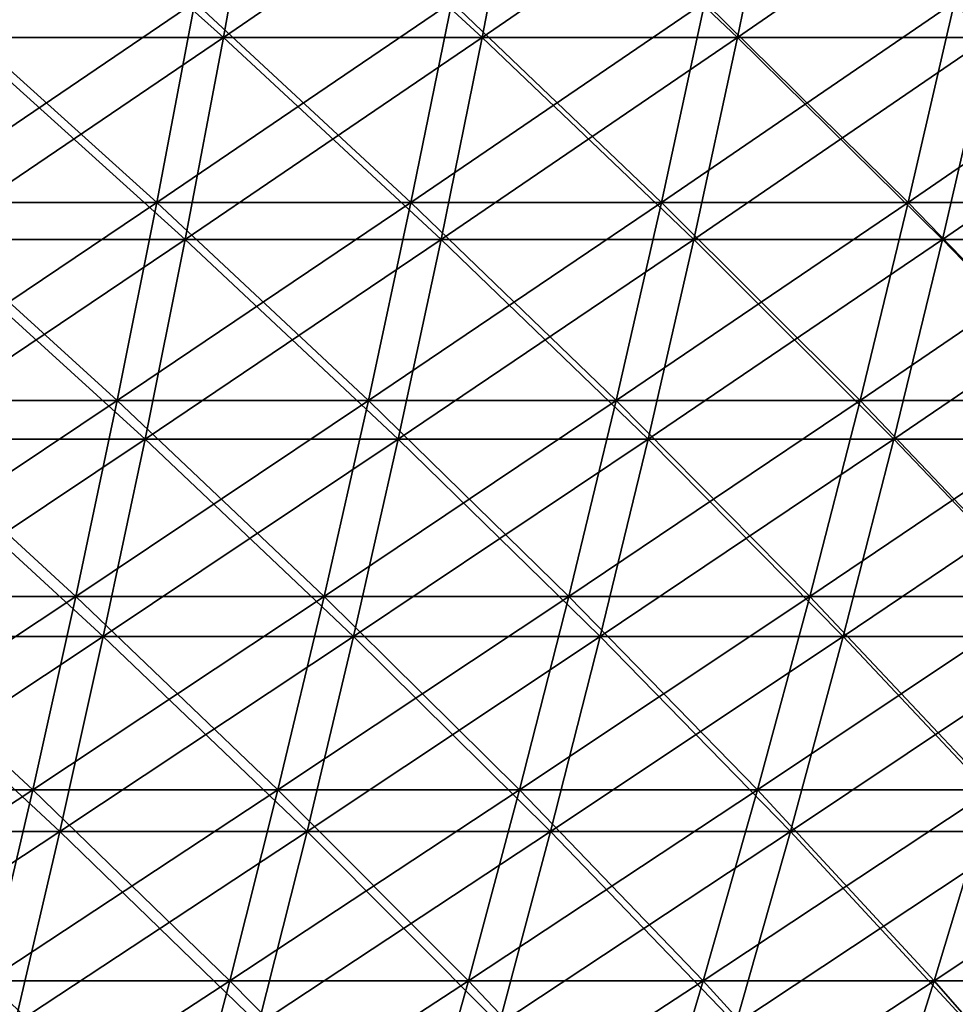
# Model space of a CAD drawing. Header units: millimetres. Extents: x -250 to 250, y -45 to 4150.
# Tile 759 of 805: x 83 to 106, y 4019 to 4044. Entities that reach past the tile are written whole.
import ezdxf

# ---------------------------------------------------------------- set-up
doc = ezdxf.new("R2010")
doc.units = ezdxf.units.MM
doc.header["$LTSCALE"] = 81.481481
for name, color, linetype in [('19', 7, 'CONTINUOUS'), ('20', 7, 'CONTINUOUS'), ('21', 7, 'CONTINUOUS'), ('22', 7, 'CONTINUOUS')]:
    doc.layers.add(name, color=color, linetype=linetype)

msp = doc.modelspace()

# ---------------------------------------------------------------- linework, layer by layer
at = {"layer": '19', "color": 7, "linetype": 'CONTINUOUS'}
for points in [[(88.09, 4043.111, -208.122), (81.64, 4043.111, -210.736), (88.989, 4048.129, -210.245), (88.09, 4043.111, -208.122)], [(88.989, 4048.129, -210.245), (81.64, 4043.111, -210.736), (82.473, 4048.129, -212.886), (88.989, 4048.129, -210.245)], [(94.458, 4043.111, -205.31), (88.09, 4043.111, -208.122), (95.422, 4048.129, -207.405), (94.458, 4043.111, -205.31)], [(95.422, 4048.129, -207.405), (88.09, 4043.111, -208.122), (88.989, 4048.129, -210.245), (95.422, 4048.129, -207.405)], [(100.736, 4043.111, -202.304), (94.458, 4043.111, -205.31), (101.763, 4048.129, -204.368), (100.736, 4043.111, -202.304)], [(101.763, 4048.129, -204.368), (94.458, 4043.111, -205.31), (95.422, 4048.129, -207.405), (101.763, 4048.129, -204.368)], [(106.918, 4043.111, -199.106), (100.736, 4043.111, -202.304), (108.009, 4048.129, -201.138), (106.918, 4043.111, -199.106)], [(108.009, 4048.129, -201.138), (100.736, 4043.111, -202.304), (101.763, 4048.129, -204.368), (108.009, 4048.129, -201.138)], [(87.149, 4038.145, -205.897), (80.767, 4038.145, -208.483), (88.09, 4043.111, -208.122), (87.149, 4038.145, -205.897)], [(88.09, 4043.111, -208.122), (80.767, 4038.145, -208.483), (81.64, 4043.111, -210.736), (88.09, 4043.111, -208.122)], [(93.448, 4038.145, -203.115), (87.149, 4038.145, -205.897), (94.458, 4043.111, -205.31), (93.448, 4038.145, -203.115)], [(94.458, 4043.111, -205.31), (87.149, 4038.145, -205.897), (88.09, 4043.111, -208.122), (94.458, 4043.111, -205.31)], [(99.659, 4038.145, -200.141), (93.448, 4038.145, -203.115), (100.736, 4043.111, -202.304), (99.659, 4038.145, -200.141)], [(100.736, 4043.111, -202.304), (93.448, 4038.145, -203.115), (94.458, 4043.111, -205.31), (100.736, 4043.111, -202.304)], [(105.775, 4038.145, -196.977), (99.659, 4038.145, -200.141), (106.918, 4043.111, -199.106), (105.775, 4038.145, -196.977)], [(106.918, 4043.111, -199.106), (99.659, 4038.145, -200.141), (100.736, 4043.111, -202.304), (106.918, 4043.111, -199.106)], [(111.79, 4038.145, -193.627), (105.775, 4038.145, -196.977), (112.999, 4043.111, -195.719), (111.79, 4038.145, -193.627)], [(112.999, 4043.111, -195.719), (105.775, 4038.145, -196.977), (106.918, 4043.111, -199.106), (112.999, 4043.111, -195.719)], [(86.164, 4033.233, -203.571), (79.854, 4033.233, -206.128), (87.149, 4038.145, -205.897), (86.164, 4033.233, -203.571)], [(87.149, 4038.145, -205.897), (79.854, 4033.233, -206.128), (80.767, 4038.145, -208.483), (87.149, 4038.145, -205.897)], [(92.392, 4033.233, -200.821), (86.164, 4033.233, -203.571), (93.448, 4038.145, -203.115), (92.392, 4033.233, -200.821)], [(93.448, 4038.145, -203.115), (86.164, 4033.233, -203.571), (87.149, 4038.145, -205.897), (93.448, 4038.145, -203.115)], [(98.533, 4033.233, -197.881), (92.392, 4033.233, -200.821), (99.659, 4038.145, -200.141), (98.533, 4033.233, -197.881)], [(99.659, 4038.145, -200.141), (92.392, 4033.233, -200.821), (93.448, 4038.145, -203.115), (99.659, 4038.145, -200.141)], [(104.58, 4033.233, -194.753), (98.533, 4033.233, -197.881), (105.775, 4038.145, -196.977), (104.58, 4033.233, -194.753)], [(105.775, 4038.145, -196.977), (98.533, 4033.233, -197.881), (99.659, 4038.145, -200.141), (105.775, 4038.145, -196.977)], [(110.528, 4033.233, -191.44), (104.58, 4033.233, -194.753), (111.79, 4038.145, -193.627), (110.528, 4033.233, -191.44)], [(111.79, 4038.145, -193.627), (104.58, 4033.233, -194.753), (105.775, 4038.145, -196.977), (111.79, 4038.145, -193.627)], [(85.138, 4028.379, -201.146), (78.903, 4028.379, -203.673), (86.164, 4033.233, -203.571), (85.138, 4028.379, -201.146)], [(86.164, 4033.233, -203.571), (78.903, 4028.379, -203.673), (79.854, 4033.233, -206.128), (86.164, 4033.233, -203.571)], [(91.292, 4028.379, -198.429), (85.138, 4028.379, -201.146), (92.392, 4033.233, -200.821), (91.292, 4028.379, -198.429)], [(92.392, 4033.233, -200.821), (85.138, 4028.379, -201.146), (86.164, 4033.233, -203.571), (92.392, 4033.233, -200.821)], [(97.359, 4028.379, -195.524), (91.292, 4028.379, -198.429), (98.533, 4033.233, -197.881), (97.359, 4028.379, -195.524)], [(98.533, 4033.233, -197.881), (91.292, 4028.379, -198.429), (92.392, 4033.233, -200.821), (98.533, 4033.233, -197.881)], [(103.334, 4028.379, -192.433), (97.359, 4028.379, -195.524), (104.58, 4033.233, -194.753), (103.334, 4028.379, -192.433)], [(104.58, 4033.233, -194.753), (97.359, 4028.379, -195.524), (98.533, 4033.233, -197.881), (104.58, 4033.233, -194.753)], [(109.211, 4028.379, -189.159), (103.334, 4028.379, -192.433), (110.528, 4033.233, -191.44), (109.211, 4028.379, -189.159)], [(110.528, 4033.233, -191.44), (103.334, 4028.379, -192.433), (104.58, 4033.233, -194.753), (110.528, 4033.233, -191.44)], [(84.07, 4023.584, -198.623), (77.914, 4023.584, -201.118), (85.138, 4028.379, -201.146), (84.07, 4023.584, -198.623)], [(85.138, 4028.379, -201.146), (77.914, 4023.584, -201.118), (78.903, 4028.379, -203.673), (85.138, 4028.379, -201.146)], [(90.147, 4023.584, -195.94), (84.07, 4023.584, -198.623), (91.292, 4028.379, -198.429), (90.147, 4023.584, -195.94)], [(91.292, 4028.379, -198.429), (84.07, 4023.584, -198.623), (85.138, 4028.379, -201.146), (91.292, 4028.379, -198.429)], [(96.138, 4023.584, -193.071), (90.147, 4023.584, -195.94), (97.359, 4028.379, -195.524), (96.138, 4023.584, -193.071)], [(97.359, 4028.379, -195.524), (90.147, 4023.584, -195.94), (91.292, 4028.379, -198.429), (97.359, 4028.379, -195.524)], [(102.038, 4023.584, -190.019), (96.138, 4023.584, -193.071), (103.334, 4028.379, -192.433), (102.038, 4023.584, -190.019)], [(103.334, 4028.379, -192.433), (96.138, 4023.584, -193.071), (97.359, 4028.379, -195.524), (103.334, 4028.379, -192.433)], [(107.841, 4023.584, -186.787), (102.038, 4023.584, -190.019), (109.211, 4028.379, -189.159), (107.841, 4023.584, -186.787)], [(109.211, 4028.379, -189.159), (102.038, 4023.584, -190.019), (103.334, 4028.379, -192.433), (109.211, 4028.379, -189.159)], [(82.961, 4018.851, -196.003), (76.886, 4018.851, -198.465), (84.07, 4023.584, -198.623), (82.961, 4018.851, -196.003)], [(84.07, 4023.584, -198.623), (76.886, 4018.851, -198.465), (77.914, 4023.584, -201.118), (84.07, 4023.584, -198.623)], [(88.958, 4018.851, -193.356), (82.961, 4018.851, -196.003), (90.147, 4023.584, -195.94), (88.958, 4018.851, -193.356)], [(90.147, 4023.584, -195.94), (82.961, 4018.851, -196.003), (84.07, 4023.584, -198.623), (90.147, 4023.584, -195.94)], [(94.87, 4018.851, -190.524), (88.958, 4018.851, -193.356), (96.138, 4023.584, -193.071), (94.87, 4018.851, -190.524)], [(96.138, 4023.584, -193.071), (88.958, 4018.851, -193.356), (90.147, 4023.584, -195.94), (96.138, 4023.584, -193.071)], [(100.692, 4018.851, -187.513), (94.87, 4018.851, -190.524), (102.038, 4023.584, -190.019), (100.692, 4018.851, -187.513)], [(102.038, 4023.584, -190.019), (94.87, 4018.851, -190.524), (96.138, 4023.584, -193.071), (102.038, 4023.584, -190.019)], [(106.419, 4018.851, -184.323), (100.692, 4018.851, -187.513), (107.841, 4023.584, -186.787), (106.419, 4018.851, -184.323)], [(107.841, 4023.584, -186.787), (100.692, 4018.851, -187.513), (102.038, 4023.584, -190.019), (107.841, 4023.584, -186.787)]]:
    msp.add_3dface(points, dxfattribs=at)
at = {"layer": '20', "color": 7, "linetype": 'CONTINUOUS'}
for points in [[(81.64, 4043.111, 210.736), (88.09, 4043.111, 208.122), (82.473, 4048.129, 212.886), (81.64, 4043.111, 210.736)], [(82.473, 4048.129, 212.886), (88.09, 4043.111, 208.122), (88.989, 4048.129, 210.245), (82.473, 4048.129, 212.886)], [(88.09, 4043.111, 208.122), (94.458, 4043.111, 205.31), (88.989, 4048.129, 210.245), (88.09, 4043.111, 208.122)], [(88.989, 4048.129, 210.245), (94.458, 4043.111, 205.31), (95.422, 4048.129, 207.405), (88.989, 4048.129, 210.245)], [(94.458, 4043.111, 205.31), (100.736, 4043.111, 202.304), (95.422, 4048.129, 207.405), (94.458, 4043.111, 205.31)], [(95.422, 4048.129, 207.405), (100.736, 4043.111, 202.304), (101.763, 4048.129, 204.368), (95.422, 4048.129, 207.405)], [(100.736, 4043.111, 202.304), (106.918, 4043.111, 199.106), (101.763, 4048.129, 204.368), (100.736, 4043.111, 202.304)], [(101.763, 4048.129, 204.368), (106.918, 4043.111, 199.106), (108.009, 4048.129, 201.138), (101.763, 4048.129, 204.368)], [(80.767, 4038.145, 208.483), (87.149, 4038.145, 205.897), (81.64, 4043.111, 210.736), (80.767, 4038.145, 208.483)], [(81.64, 4043.111, 210.736), (87.149, 4038.145, 205.897), (88.09, 4043.111, 208.122), (81.64, 4043.111, 210.736)], [(87.149, 4038.145, 205.897), (93.448, 4038.145, 203.115), (88.09, 4043.111, 208.122), (87.149, 4038.145, 205.897)], [(88.09, 4043.111, 208.122), (93.448, 4038.145, 203.115), (94.458, 4043.111, 205.31), (88.09, 4043.111, 208.122)], [(93.448, 4038.145, 203.115), (99.659, 4038.145, 200.141), (94.458, 4043.111, 205.31), (93.448, 4038.145, 203.115)], [(94.458, 4043.111, 205.31), (99.659, 4038.145, 200.141), (100.736, 4043.111, 202.304), (94.458, 4043.111, 205.31)], [(99.659, 4038.145, 200.141), (105.775, 4038.145, 196.977), (100.736, 4043.111, 202.304), (99.659, 4038.145, 200.141)], [(100.736, 4043.111, 202.304), (105.775, 4038.145, 196.977), (106.918, 4043.111, 199.106), (100.736, 4043.111, 202.304)], [(105.775, 4038.145, 196.977), (111.79, 4038.145, 193.627), (106.918, 4043.111, 199.106), (105.775, 4038.145, 196.977)], [(79.854, 4033.233, 206.128), (86.164, 4033.233, 203.571), (80.767, 4038.145, 208.483), (79.854, 4033.233, 206.128)], [(80.767, 4038.145, 208.483), (86.164, 4033.233, 203.571), (87.149, 4038.145, 205.897), (80.767, 4038.145, 208.483)], [(86.164, 4033.233, 203.571), (92.392, 4033.233, 200.821), (87.149, 4038.145, 205.897), (86.164, 4033.233, 203.571)], [(87.149, 4038.145, 205.897), (92.392, 4033.233, 200.821), (93.448, 4038.145, 203.115), (87.149, 4038.145, 205.897)], [(92.392, 4033.233, 200.821), (98.533, 4033.233, 197.881), (93.448, 4038.145, 203.115), (92.392, 4033.233, 200.821)], [(93.448, 4038.145, 203.115), (98.533, 4033.233, 197.881), (99.659, 4038.145, 200.141), (93.448, 4038.145, 203.115)], [(98.533, 4033.233, 197.881), (104.58, 4033.233, 194.753), (99.659, 4038.145, 200.141), (98.533, 4033.233, 197.881)], [(99.659, 4038.145, 200.141), (104.58, 4033.233, 194.753), (105.775, 4038.145, 196.977), (99.659, 4038.145, 200.141)], [(104.58, 4033.233, 194.753), (110.528, 4033.233, 191.44), (105.775, 4038.145, 196.977), (104.58, 4033.233, 194.753)], [(105.775, 4038.145, 196.977), (110.528, 4033.233, 191.44), (111.79, 4038.145, 193.627), (105.775, 4038.145, 196.977)], [(78.903, 4028.379, 203.673), (85.138, 4028.379, 201.146), (79.854, 4033.233, 206.128), (78.903, 4028.379, 203.673)], [(79.854, 4033.233, 206.128), (85.138, 4028.379, 201.146), (86.164, 4033.233, 203.571), (79.854, 4033.233, 206.128)], [(85.138, 4028.379, 201.146), (91.292, 4028.379, 198.429), (86.164, 4033.233, 203.571), (85.138, 4028.379, 201.146)], [(86.164, 4033.233, 203.571), (91.292, 4028.379, 198.429), (92.392, 4033.233, 200.821), (86.164, 4033.233, 203.571)], [(91.292, 4028.379, 198.429), (97.359, 4028.379, 195.524), (92.392, 4033.233, 200.821), (91.292, 4028.379, 198.429)], [(92.392, 4033.233, 200.821), (97.359, 4028.379, 195.524), (98.533, 4033.233, 197.881), (92.392, 4033.233, 200.821)], [(97.359, 4028.379, 195.524), (103.334, 4028.379, 192.433), (98.533, 4033.233, 197.881), (97.359, 4028.379, 195.524)], [(98.533, 4033.233, 197.881), (103.334, 4028.379, 192.433), (104.58, 4033.233, 194.753), (98.533, 4033.233, 197.881)], [(103.334, 4028.379, 192.433), (109.211, 4028.379, 189.159), (104.58, 4033.233, 194.753), (103.334, 4028.379, 192.433)], [(104.58, 4033.233, 194.753), (109.211, 4028.379, 189.159), (110.528, 4033.233, 191.44), (104.58, 4033.233, 194.753)], [(77.914, 4023.584, 201.118), (84.07, 4023.584, 198.623), (78.903, 4028.379, 203.673), (77.914, 4023.584, 201.118)], [(78.903, 4028.379, 203.673), (84.07, 4023.584, 198.623), (85.138, 4028.379, 201.146), (78.903, 4028.379, 203.673)], [(84.07, 4023.584, 198.623), (90.147, 4023.584, 195.94), (85.138, 4028.379, 201.146), (84.07, 4023.584, 198.623)], [(85.138, 4028.379, 201.146), (90.147, 4023.584, 195.94), (91.292, 4028.379, 198.429), (85.138, 4028.379, 201.146)], [(90.147, 4023.584, 195.94), (96.138, 4023.584, 193.071), (91.292, 4028.379, 198.429), (90.147, 4023.584, 195.94)], [(91.292, 4028.379, 198.429), (96.138, 4023.584, 193.071), (97.359, 4028.379, 195.524), (91.292, 4028.379, 198.429)], [(96.138, 4023.584, 193.071), (102.038, 4023.584, 190.019), (97.359, 4028.379, 195.524), (96.138, 4023.584, 193.071)], [(97.359, 4028.379, 195.524), (102.038, 4023.584, 190.019), (103.334, 4028.379, 192.433), (97.359, 4028.379, 195.524)], [(102.038, 4023.584, 190.019), (107.841, 4023.584, 186.787), (103.334, 4028.379, 192.433), (102.038, 4023.584, 190.019)], [(103.334, 4028.379, 192.433), (107.841, 4023.584, 186.787), (109.211, 4028.379, 189.159), (103.334, 4028.379, 192.433)], [(77.914, 4023.584, 201.118), (82.961, 4018.851, 196.003), (84.07, 4023.584, 198.623), (77.914, 4023.584, 201.118)], [(82.961, 4018.851, 196.003), (88.958, 4018.851, 193.356), (84.07, 4023.584, 198.623), (82.961, 4018.851, 196.003)], [(84.07, 4023.584, 198.623), (88.958, 4018.851, 193.356), (90.147, 4023.584, 195.94), (84.07, 4023.584, 198.623)], [(88.958, 4018.851, 193.356), (94.87, 4018.851, 190.524), (90.147, 4023.584, 195.94), (88.958, 4018.851, 193.356)], [(90.147, 4023.584, 195.94), (94.87, 4018.851, 190.524), (96.138, 4023.584, 193.071), (90.147, 4023.584, 195.94)], [(94.87, 4018.851, 190.524), (100.692, 4018.851, 187.513), (96.138, 4023.584, 193.071), (94.87, 4018.851, 190.524)], [(96.138, 4023.584, 193.071), (100.692, 4018.851, 187.513), (102.038, 4023.584, 190.019), (96.138, 4023.584, 193.071)], [(100.692, 4018.851, 187.513), (106.419, 4018.851, 184.323), (102.038, 4023.584, 190.019), (100.692, 4018.851, 187.513)], [(102.038, 4023.584, 190.019), (106.419, 4018.851, 184.323), (107.841, 4023.584, 186.787), (102.038, 4023.584, 190.019)]]:
    msp.add_3dface(points, dxfattribs=at)
at = {"layer": '21', "color": 7, "linetype": 'CONTINUOUS'}
for points in [[(86.454, 4039.054, 204.256), (80.123, 4039.054, 206.822), (87.388, 4043.979, 206.463), (86.454, 4039.054, 204.256)], [(87.388, 4043.979, 206.463), (80.123, 4039.054, 206.822), (80.989, 4043.979, 209.056), (87.388, 4043.979, 206.463)], [(92.703, 4039.054, 201.497), (86.454, 4039.054, 204.256), (93.705, 4043.979, 203.674), (92.703, 4039.054, 201.497)], [(93.705, 4043.979, 203.674), (86.454, 4039.054, 204.256), (87.388, 4043.979, 206.463), (93.705, 4043.979, 203.674)], [(98.864, 4039.054, 198.547), (92.703, 4039.054, 201.497), (99.933, 4043.979, 200.692), (98.864, 4039.054, 198.547)], [(99.933, 4043.979, 200.692), (92.703, 4039.054, 201.497), (93.705, 4043.979, 203.674), (99.933, 4043.979, 200.692)], [(104.932, 4039.054, 195.408), (98.864, 4039.054, 198.547), (106.065, 4043.979, 197.519), (104.932, 4039.054, 195.408)], [(106.065, 4043.979, 197.519), (98.864, 4039.054, 198.547), (99.933, 4043.979, 200.692), (106.065, 4043.979, 197.519)], [(110.9, 4039.054, 192.084), (104.932, 4039.054, 195.408), (112.098, 4043.979, 194.159), (110.9, 4039.054, 192.084)], [(112.098, 4043.979, 194.159), (104.932, 4039.054, 195.408), (106.065, 4043.979, 197.519), (112.098, 4043.979, 194.159)], [(85.478, 4034.182, 201.95), (79.218, 4034.182, 204.486), (86.454, 4039.054, 204.256), (85.478, 4034.182, 201.95)], [(86.454, 4039.054, 204.256), (79.218, 4034.182, 204.486), (80.123, 4039.054, 206.822), (86.454, 4039.054, 204.256)], [(91.657, 4034.182, 199.222), (85.478, 4034.182, 201.95), (92.703, 4039.054, 201.497), (91.657, 4034.182, 199.222)], [(92.703, 4039.054, 201.497), (85.478, 4034.182, 201.95), (86.454, 4039.054, 204.256), (92.703, 4039.054, 201.497)], [(97.748, 4034.182, 196.305), (91.657, 4034.182, 199.222), (98.864, 4039.054, 198.547), (97.748, 4034.182, 196.305)], [(98.864, 4039.054, 198.547), (91.657, 4034.182, 199.222), (92.703, 4039.054, 201.497), (98.864, 4039.054, 198.547)], [(103.747, 4034.182, 193.201), (97.748, 4034.182, 196.305), (104.932, 4039.054, 195.408), (103.747, 4034.182, 193.201)], [(104.932, 4039.054, 195.408), (97.748, 4034.182, 196.305), (98.864, 4039.054, 198.547), (104.932, 4039.054, 195.408)], [(109.647, 4034.182, 189.915), (103.747, 4034.182, 193.201), (110.9, 4039.054, 192.084), (109.647, 4034.182, 189.915)], [(110.9, 4039.054, 192.084), (103.747, 4034.182, 193.201), (104.932, 4039.054, 195.408), (110.9, 4039.054, 192.084)], [(84.46, 4029.367, 199.545), (78.275, 4029.367, 202.051), (85.478, 4034.182, 201.95), (84.46, 4029.367, 199.545)], [(85.478, 4034.182, 201.95), (78.275, 4029.367, 202.051), (79.218, 4034.182, 204.486), (85.478, 4034.182, 201.95)], [(90.565, 4029.367, 196.849), (84.46, 4029.367, 199.545), (91.657, 4034.182, 199.222), (90.565, 4029.367, 196.849)], [(91.657, 4034.182, 199.222), (84.46, 4029.367, 199.545), (85.478, 4034.182, 201.95), (91.657, 4034.182, 199.222)], [(96.584, 4029.367, 193.967), (90.565, 4029.367, 196.849), (97.748, 4034.182, 196.305), (96.584, 4029.367, 193.967)], [(97.748, 4034.182, 196.305), (90.565, 4029.367, 196.849), (91.657, 4034.182, 199.222), (97.748, 4034.182, 196.305)], [(102.512, 4029.367, 190.901), (96.584, 4029.367, 193.967), (103.747, 4034.182, 193.201), (102.512, 4029.367, 190.901)], [(103.747, 4034.182, 193.201), (96.584, 4029.367, 193.967), (97.748, 4034.182, 196.305), (103.747, 4034.182, 193.201)], [(108.342, 4029.367, 187.653), (102.512, 4029.367, 190.901), (109.647, 4034.182, 189.915), (108.342, 4029.367, 187.653)], [(109.647, 4034.182, 189.915), (102.512, 4029.367, 190.901), (103.747, 4034.182, 193.201), (109.647, 4034.182, 189.915)], [(83.401, 4024.611, 197.043), (77.294, 4024.611, 199.518), (84.46, 4029.367, 199.545), (83.401, 4024.611, 197.043)], [(84.46, 4029.367, 199.545), (77.294, 4024.611, 199.518), (78.275, 4029.367, 202.051), (84.46, 4029.367, 199.545)], [(89.429, 4024.611, 194.381), (83.401, 4024.611, 197.043), (90.565, 4029.367, 196.849), (89.429, 4024.611, 194.381)], [(90.565, 4029.367, 196.849), (83.401, 4024.611, 197.043), (84.46, 4029.367, 199.545), (90.565, 4029.367, 196.849)], [(95.373, 4024.611, 191.535), (89.429, 4024.611, 194.381), (96.584, 4029.367, 193.967), (95.373, 4024.611, 191.535)], [(96.584, 4029.367, 193.967), (89.429, 4024.611, 194.381), (90.565, 4029.367, 196.849), (96.584, 4029.367, 193.967)], [(101.226, 4024.611, 188.507), (95.373, 4024.611, 191.535), (102.512, 4029.367, 190.901), (101.226, 4024.611, 188.507)], [(102.512, 4029.367, 190.901), (95.373, 4024.611, 191.535), (96.584, 4029.367, 193.967), (102.512, 4029.367, 190.901)], [(106.983, 4024.611, 185.3), (101.226, 4024.611, 188.507), (108.342, 4029.367, 187.653), (106.983, 4024.611, 185.3)], [(108.342, 4029.367, 187.653), (101.226, 4024.611, 188.507), (102.512, 4029.367, 190.901), (108.342, 4029.367, 187.653)], [(82.301, 4019.916, 194.444), (76.274, 4019.916, 196.887), (83.401, 4024.611, 197.043), (82.301, 4019.916, 194.444)], [(83.401, 4024.611, 197.043), (76.274, 4019.916, 196.887), (77.294, 4024.611, 199.518), (83.401, 4024.611, 197.043)], [(88.25, 4019.916, 191.818), (82.301, 4019.916, 194.444), (89.429, 4024.611, 194.381), (88.25, 4019.916, 191.818)], [(89.429, 4024.611, 194.381), (82.301, 4019.916, 194.444), (83.401, 4024.611, 197.043), (89.429, 4024.611, 194.381)], [(94.115, 4019.916, 189.009), (88.25, 4019.916, 191.818), (95.373, 4024.611, 191.535), (94.115, 4019.916, 189.009)], [(95.373, 4024.611, 191.535), (88.25, 4019.916, 191.818), (89.429, 4024.611, 194.381), (95.373, 4024.611, 191.535)], [(99.891, 4019.916, 186.021), (94.115, 4019.916, 189.009), (101.226, 4024.611, 188.507), (99.891, 4019.916, 186.021)], [(101.226, 4024.611, 188.507), (94.115, 4019.916, 189.009), (95.373, 4024.611, 191.535), (101.226, 4024.611, 188.507)], [(105.572, 4019.916, 182.857), (99.891, 4019.916, 186.021), (106.983, 4024.611, 185.3), (105.572, 4019.916, 182.857)], [(106.983, 4024.611, 185.3), (99.891, 4019.916, 186.021), (101.226, 4024.611, 188.507), (106.983, 4024.611, 185.3)], [(111.153, 4019.916, 179.519), (105.572, 4019.916, 182.857), (112.639, 4024.611, 181.918), (111.153, 4019.916, 179.519)], [(112.639, 4024.611, 181.918), (105.572, 4019.916, 182.857), (106.983, 4024.611, 185.3), (112.639, 4024.611, 181.918)], [(87.028, 4015.284, 189.161), (81.161, 4015.284, 191.751), (88.25, 4019.916, 191.818), (87.028, 4015.284, 189.161)], [(88.25, 4019.916, 191.818), (81.161, 4015.284, 191.751), (82.301, 4019.916, 194.444), (88.25, 4019.916, 191.818)], [(92.812, 4015.284, 186.391), (87.028, 4015.284, 189.161), (94.115, 4019.916, 189.009), (92.812, 4015.284, 186.391)], [(94.115, 4019.916, 189.009), (87.028, 4015.284, 189.161), (88.25, 4019.916, 191.818), (94.115, 4019.916, 189.009)], [(98.508, 4015.284, 183.445), (92.812, 4015.284, 186.391), (99.891, 4019.916, 186.021), (98.508, 4015.284, 183.445)], [(99.891, 4019.916, 186.021), (92.812, 4015.284, 186.391), (94.115, 4019.916, 189.009), (99.891, 4019.916, 186.021)], [(104.11, 4015.284, 180.324), (98.508, 4015.284, 183.445), (105.572, 4019.916, 182.857), (104.11, 4015.284, 180.324)], [(105.572, 4019.916, 182.857), (98.508, 4015.284, 183.445), (99.891, 4019.916, 186.021), (105.572, 4019.916, 182.857)], [(109.614, 4015.284, 177.032), (104.11, 4015.284, 180.324), (111.153, 4019.916, 179.519), (109.614, 4015.284, 177.032)], [(111.153, 4019.916, 179.519), (104.11, 4015.284, 180.324), (105.572, 4019.916, 182.857), (111.153, 4019.916, 179.519)]]:
    msp.add_3dface(points, dxfattribs=at)
at = {"layer": '22', "color": 7, "linetype": 'CONTINUOUS'}
for points in [[(80.123, 4039.054, -206.822), (86.454, 4039.054, -204.256), (80.989, 4043.979, -209.056), (80.123, 4039.054, -206.822)], [(80.989, 4043.979, -209.056), (86.454, 4039.054, -204.256), (87.388, 4043.979, -206.463), (80.989, 4043.979, -209.056)], [(86.454, 4039.054, -204.256), (92.703, 4039.054, -201.497), (87.388, 4043.979, -206.463), (86.454, 4039.054, -204.256)], [(87.388, 4043.979, -206.463), (92.703, 4039.054, -201.497), (93.705, 4043.979, -203.674), (87.388, 4043.979, -206.463)], [(92.703, 4039.054, -201.497), (98.864, 4039.054, -198.547), (93.705, 4043.979, -203.674), (92.703, 4039.054, -201.497)], [(93.705, 4043.979, -203.674), (98.864, 4039.054, -198.547), (99.933, 4043.979, -200.692), (93.705, 4043.979, -203.674)], [(98.864, 4039.054, -198.547), (104.932, 4039.054, -195.408), (99.933, 4043.979, -200.692), (98.864, 4039.054, -198.547)], [(99.933, 4043.979, -200.692), (104.932, 4039.054, -195.408), (106.065, 4043.979, -197.519), (99.933, 4043.979, -200.692)], [(104.932, 4039.054, -195.408), (110.9, 4039.054, -192.084), (106.065, 4043.979, -197.519), (104.932, 4039.054, -195.408)], [(106.065, 4043.979, -197.519), (110.9, 4039.054, -192.084), (112.098, 4043.979, -194.159), (106.065, 4043.979, -197.519)], [(79.218, 4034.182, -204.486), (85.478, 4034.182, -201.95), (80.123, 4039.054, -206.822), (79.218, 4034.182, -204.486)], [(80.123, 4039.054, -206.822), (85.478, 4034.182, -201.95), (86.454, 4039.054, -204.256), (80.123, 4039.054, -206.822)], [(85.478, 4034.182, -201.95), (91.657, 4034.182, -199.222), (86.454, 4039.054, -204.256), (85.478, 4034.182, -201.95)], [(86.454, 4039.054, -204.256), (91.657, 4034.182, -199.222), (92.703, 4039.054, -201.497), (86.454, 4039.054, -204.256)], [(91.657, 4034.182, -199.222), (97.748, 4034.182, -196.305), (92.703, 4039.054, -201.497), (91.657, 4034.182, -199.222)], [(92.703, 4039.054, -201.497), (97.748, 4034.182, -196.305), (98.864, 4039.054, -198.547), (92.703, 4039.054, -201.497)], [(97.748, 4034.182, -196.305), (103.747, 4034.182, -193.201), (98.864, 4039.054, -198.547), (97.748, 4034.182, -196.305)], [(98.864, 4039.054, -198.547), (103.747, 4034.182, -193.201), (104.932, 4039.054, -195.408), (98.864, 4039.054, -198.547)], [(103.747, 4034.182, -193.201), (109.647, 4034.182, -189.915), (104.932, 4039.054, -195.408), (103.747, 4034.182, -193.201)], [(104.932, 4039.054, -195.408), (109.647, 4034.182, -189.915), (110.9, 4039.054, -192.084), (104.932, 4039.054, -195.408)], [(78.275, 4029.367, -202.051), (84.46, 4029.367, -199.545), (79.218, 4034.182, -204.486), (78.275, 4029.367, -202.051)], [(79.218, 4034.182, -204.486), (84.46, 4029.367, -199.545), (85.478, 4034.182, -201.95), (79.218, 4034.182, -204.486)], [(84.46, 4029.367, -199.545), (90.565, 4029.367, -196.849), (85.478, 4034.182, -201.95), (84.46, 4029.367, -199.545)], [(85.478, 4034.182, -201.95), (90.565, 4029.367, -196.849), (91.657, 4034.182, -199.222), (85.478, 4034.182, -201.95)], [(90.565, 4029.367, -196.849), (96.584, 4029.367, -193.967), (91.657, 4034.182, -199.222), (90.565, 4029.367, -196.849)], [(91.657, 4034.182, -199.222), (96.584, 4029.367, -193.967), (97.748, 4034.182, -196.305), (91.657, 4034.182, -199.222)], [(96.584, 4029.367, -193.967), (102.512, 4029.367, -190.901), (97.748, 4034.182, -196.305), (96.584, 4029.367, -193.967)], [(97.748, 4034.182, -196.305), (102.512, 4029.367, -190.901), (103.747, 4034.182, -193.201), (97.748, 4034.182, -196.305)], [(102.512, 4029.367, -190.901), (108.342, 4029.367, -187.653), (103.747, 4034.182, -193.201), (102.512, 4029.367, -190.901)], [(103.747, 4034.182, -193.201), (108.342, 4029.367, -187.653), (109.647, 4034.182, -189.915), (103.747, 4034.182, -193.201)], [(77.294, 4024.611, -199.518), (83.401, 4024.611, -197.043), (78.275, 4029.367, -202.051), (77.294, 4024.611, -199.518)], [(78.275, 4029.367, -202.051), (83.401, 4024.611, -197.043), (84.46, 4029.367, -199.545), (78.275, 4029.367, -202.051)], [(83.401, 4024.611, -197.043), (89.429, 4024.611, -194.381), (84.46, 4029.367, -199.545), (83.401, 4024.611, -197.043)], [(84.46, 4029.367, -199.545), (89.429, 4024.611, -194.381), (90.565, 4029.367, -196.849), (84.46, 4029.367, -199.545)], [(89.429, 4024.611, -194.381), (95.373, 4024.611, -191.535), (90.565, 4029.367, -196.849), (89.429, 4024.611, -194.381)], [(90.565, 4029.367, -196.849), (95.373, 4024.611, -191.535), (96.584, 4029.367, -193.967), (90.565, 4029.367, -196.849)], [(95.373, 4024.611, -191.535), (101.226, 4024.611, -188.507), (96.584, 4029.367, -193.967), (95.373, 4024.611, -191.535)], [(96.584, 4029.367, -193.967), (101.226, 4024.611, -188.507), (102.512, 4029.367, -190.901), (96.584, 4029.367, -193.967)], [(101.226, 4024.611, -188.507), (106.983, 4024.611, -185.3), (102.512, 4029.367, -190.901), (101.226, 4024.611, -188.507)], [(102.512, 4029.367, -190.901), (106.983, 4024.611, -185.3), (108.342, 4029.367, -187.653), (102.512, 4029.367, -190.901)], [(77.294, 4024.611, -199.518), (82.301, 4019.916, -194.444), (83.401, 4024.611, -197.043), (77.294, 4024.611, -199.518)], [(82.301, 4019.916, -194.444), (88.25, 4019.916, -191.818), (83.401, 4024.611, -197.043), (82.301, 4019.916, -194.444)], [(83.401, 4024.611, -197.043), (88.25, 4019.916, -191.818), (89.429, 4024.611, -194.381), (83.401, 4024.611, -197.043)], [(88.25, 4019.916, -191.818), (94.115, 4019.916, -189.009), (89.429, 4024.611, -194.381), (88.25, 4019.916, -191.818)], [(89.429, 4024.611, -194.381), (94.115, 4019.916, -189.009), (95.373, 4024.611, -191.535), (89.429, 4024.611, -194.381)], [(94.115, 4019.916, -189.009), (99.891, 4019.916, -186.021), (95.373, 4024.611, -191.535), (94.115, 4019.916, -189.009)], [(95.373, 4024.611, -191.535), (99.891, 4019.916, -186.021), (101.226, 4024.611, -188.507), (95.373, 4024.611, -191.535)], [(99.891, 4019.916, -186.021), (105.572, 4019.916, -182.857), (101.226, 4024.611, -188.507), (99.891, 4019.916, -186.021)], [(101.226, 4024.611, -188.507), (105.572, 4019.916, -182.857), (106.983, 4024.611, -185.3), (101.226, 4024.611, -188.507)], [(105.572, 4019.916, -182.857), (111.153, 4019.916, -179.519), (106.983, 4024.611, -185.3), (105.572, 4019.916, -182.857)], [(81.161, 4015.284, -191.751), (87.028, 4015.284, -189.161), (82.301, 4019.916, -194.444), (81.161, 4015.284, -191.751)], [(82.301, 4019.916, -194.444), (87.028, 4015.284, -189.161), (88.25, 4019.916, -191.818), (82.301, 4019.916, -194.444)], [(87.028, 4015.284, -189.161), (92.812, 4015.284, -186.391), (88.25, 4019.916, -191.818), (87.028, 4015.284, -189.161)], [(88.25, 4019.916, -191.818), (92.812, 4015.284, -186.391), (94.115, 4019.916, -189.009), (88.25, 4019.916, -191.818)], [(92.812, 4015.284, -186.391), (98.508, 4015.284, -183.445), (94.115, 4019.916, -189.009), (92.812, 4015.284, -186.391)], [(94.115, 4019.916, -189.009), (98.508, 4015.284, -183.445), (99.891, 4019.916, -186.021), (94.115, 4019.916, -189.009)], [(98.508, 4015.284, -183.445), (104.11, 4015.284, -180.324), (99.891, 4019.916, -186.021), (98.508, 4015.284, -183.445)], [(99.891, 4019.916, -186.021), (104.11, 4015.284, -180.324), (105.572, 4019.916, -182.857), (99.891, 4019.916, -186.021)], [(104.11, 4015.284, -180.324), (109.614, 4015.284, -177.032), (105.572, 4019.916, -182.857), (104.11, 4015.284, -180.324)], [(105.572, 4019.916, -182.857), (109.614, 4015.284, -177.032), (111.153, 4019.916, -179.519), (105.572, 4019.916, -182.857)]]:
    msp.add_3dface(points, dxfattribs=at)

doc.saveas('drawing.dxf')
